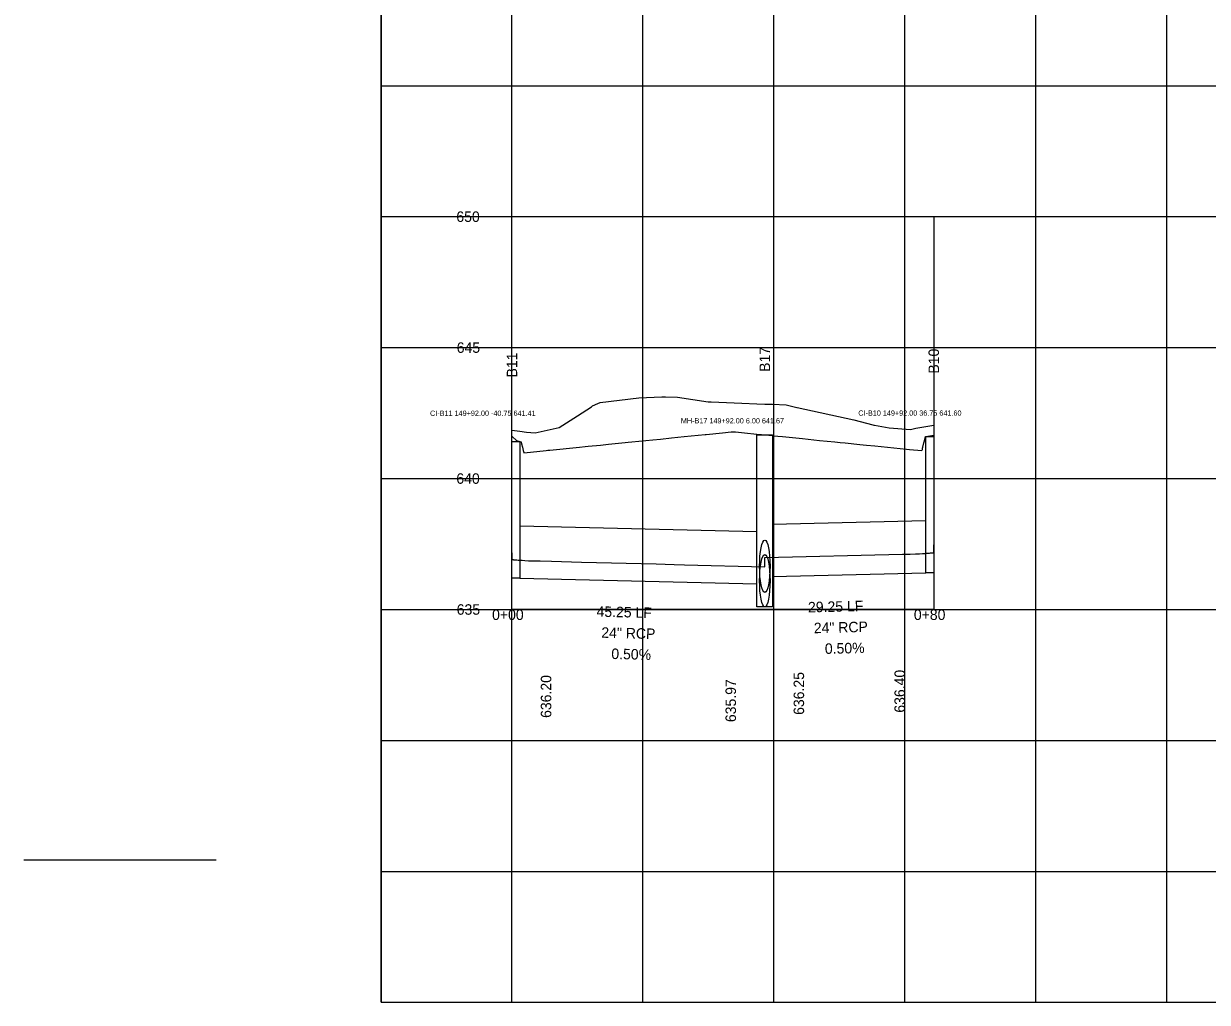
# Model space of a CAD drawing. Extents: x 2253035 to 2279930, y 13774972 to 13793443.
# Drawn here: x 2277681.2 to 2277907.1, y 13792491.3 to 13792678.1 of the extents above; entities that cross this region are included whole.
import ezdxf

# ---------------------------------------------------------------- set-up
doc = ezdxf.new("R2010")
doc.units = 0
for name, color, linetype in [('Default', 7, 'Continuous'), ('E_Utility_ATT_HH', 7, 'Continuous'), ('E_Utility_ATT_PR_PVC', 7, 'Continuous'), ('E_Utility_Telephone_Manhole Telephone_MHT_point', 7, 'Continuous'), ('E_Utility_Telephone_Telephone Pedestal_TPED_Description', 7, 'Continuous'), ('E_Utility_Water_Water Meter_WM_Description', 7, 'Continuous'), ('E_Utillity_Water_Water Line_12in', 7, 'Continuous'), ('E_Utillity_Water_Water Line_1in', 7, 'Continuous'), ('E_Utillity_Water_Water Line_4in', 7, 'Continuous'), ('E_Utillity_Water_Water Line_8in', 7, 'Continuous')]:
    doc.layers.add(name, color=color, linetype=linetype)

msp = doc.modelspace()

# ---------------------------------------------------------------- linework, layer by layer
at = {"layer": 'Default'}
for p, q in [((2277774.4, 13792616.27), (2277854.9, 13792616.27)), ((2277774.4, 13792591.27), (2277854.9, 13792591.27))]:
    msp.add_line(p, q, dxfattribs=at)
msp.add_lwpolyline([(2277774.4, 13792566.27), (2277774.4, 13792641.27), (2277854.9, 13792641.27), (2277854.9, 13792566.27)], close=True, dxfattribs=at)
at = {"layer": 'E_Utility_ATT_PR_PVC'}
msp.add_line((2277822.65, 13792574.44), (2277822.65, 13792576.17), dxfattribs=at)
for points in [[(2277822.65, 13792576.17), (2277848.93, 13792576.82), (2277850.42, 13792576.86), (2277851.43, 13792576.89), (2277852.17, 13792576.92), (2277852.74, 13792576.96), (2277853.18, 13792576.98), (2277853.54, 13792577.01), (2277853.83, 13792577.03), (2277854.07, 13792577.04), (2277854.26, 13792577.06), (2277854.42, 13792577.07), (2277854.55, 13792577.08), (2277854.66, 13792577.09), (2277854.74, 13792577.1), (2277854.8, 13792577.11), (2277854.85, 13792577.12), (2277854.88, 13792577.12), (2277854.9, 13792577.13), (2277854.9, 13792577.14), (2277854.9, 13792578.6)], [(2277774.4, 13792577.07), (2277774.4, 13792575.82), (2277774.41, 13792575.82), (2277774.44, 13792575.81), (2277774.47, 13792575.8), (2277774.53, 13792575.8), (2277774.6, 13792575.79), (2277774.69, 13792575.78), (2277774.8, 13792575.77), (2277774.95, 13792575.76), (2277775.12, 13792575.74), (2277775.34, 13792575.73), (2277775.6, 13792575.71), (2277775.93, 13792575.69), (2277776.33, 13792575.66), (2277776.85, 13792575.63), (2277777.52, 13792575.59), (2277778.43, 13792575.57), (2277779.75, 13792575.53), (2277781.97, 13792575.47), (2277787.64, 13792575.32), (2277801.91, 13792574.96), (2277805.33, 13792574.87), (2277807.35, 13792574.81), (2277822.65, 13792574.44)]]:
    msp.add_lwpolyline(points, dxfattribs=at)
at = {"layer": 'E_Utility_Telephone_Manhole Telephone_MHT_point'}
for p, q in [((2277749.4, 13792491.27), (2277749.4, 13792791.27)), ((2277774.4, 13792491.27), (2277774.4, 13792791.27)), ((2277799.4, 13792491.27), (2277799.4, 13792791.27)), ((2277824.4, 13792491.27), (2277824.4, 13792791.27)), ((2277849.4, 13792491.27), (2277849.4, 13792791.27)), ((2277874.4, 13792491.27), (2277874.4, 13792791.27)), ((2277899.4, 13792491.27), (2277899.4, 13792791.27)), ((2277749.4, 13792666.27), (2278074.4, 13792666.27)), ((2277749.4, 13792641.27), (2278074.4, 13792641.27)), ((2277749.4, 13792616.27), (2278074.4, 13792616.27)), ((2277749.4, 13792591.27), (2278074.4, 13792591.27)), ((2277749.4, 13792566.27), (2278074.4, 13792566.27)), ((2277749.4, 13792541.27), (2278074.4, 13792541.27)), ((2277749.4, 13792516.27), (2278074.4, 13792516.27)), ((2277749.4, 13792491.27), (2278074.4, 13792491.27))]:
    msp.add_line(p, q, dxfattribs=at)
at = {"layer": 'E_Utility_Water_Water Meter_WM_Description'}
msp.add_line((2277717.92, 13792518.41), (2277681.2, 13792518.41), dxfattribs=at)
msp.add_lwpolyline([(2278133.03, 13792792.44), (2277749.4, 13792792.44), (2277749.4, 13792491.27), (2278133.03, 13792491.27)], close=True, dxfattribs=at)
at = {"layer": 'E_Utillity_Water_Water Line_12in'}
for points in [[(2277774.4, 13792598.33), (2277775.9, 13792598.33), (2277775.9, 13792572.27), (2277774.4, 13792572.27)], [(2277821.15, 13792599.6), (2277824.15, 13792599.6), (2277824.15, 13792566.77), (2277821.15, 13792566.77)], [(2277853.4, 13792599.28), (2277854.9, 13792599.28), (2277854.9, 13792573.27), (2277853.4, 13792573.27)]]:
    msp.add_lwpolyline(points, close=True, dxfattribs=at)
at = {"layer": 'E_Utillity_Water_Water Line_1in'}
msp.add_lwpolyline([(2277774.4, 13792600.53), (2277775.9, 13792600.32), (2277775.9, 13792600.32), (2277777.18, 13792600.13), (2277778.83, 13792599.97), (2277783.39, 13792601.04), (2277786.93, 13792603.24), (2277789.57, 13792604.99), (2277789.74, 13792605.18), (2277790.77, 13792605.59), (2277791.21, 13792605.81), (2277798.63, 13792606.69), (2277803.02, 13792606.87), (2277803.26, 13792606.85), (2277803.7, 13792606.85), (2277805.97, 13792606.79), (2277811.82, 13792605.93), (2277812.2, 13792605.93), (2277812.43, 13792605.93), (2277818.24, 13792605.67), (2277821.15, 13792605.55), (2277821.15, 13792605.55), (2277822.65, 13792605.5), (2277822.65, 13792605.5), (2277824.15, 13792605.44), (2277824.15, 13792605.44), (2277826.75, 13792605.34), (2277828.03, 13792605.02), (2277828.76, 13792604.84), (2277828.8, 13792604.84), (2277828.81, 13792604.83), (2277839.67, 13792602.47), (2277843.28, 13792601.53), (2277843.46, 13792601.46), (2277843.6, 13792601.45), (2277846.41, 13792600.98), (2277850.43, 13792600.65), (2277851.46, 13792600.89), (2277853.4, 13792601.2), (2277853.4, 13792601.2), (2277854.9, 13792601.44)], dxfattribs=at)
at = {"layer": 'E_Utillity_Water_Water Line_4in'}
for p, q in [((2277824.15, 13792582.54), (2277853.4, 13792583.27)), ((2277775.9, 13792582.27), (2277821.15, 13792581.14)), ((2277775.9, 13792572.27), (2277821.15, 13792571.14)), ((2277824.15, 13792572.54), (2277853.4, 13792573.27))]:
    msp.add_line(p, q, dxfattribs=at)
for centre in [(2277822.65, 13792574.53), (2277822.65, 13792571.77)]:
    msp.add_ellipse(centre, major_axis=(0, 5), ratio=0.2, dxfattribs=at)
at = {"layer": 'E_Utillity_Water_Water Line_8in'}
msp.add_lwpolyline([(2277774.4, 13792599.27), (2277774.46, 13792599.27), (2277775.24, 13792598.54), (2277775.9, 13792598.33), (2277775.9, 13792598.33), (2277776.12, 13792598.27), (2277776.22, 13792597.91), (2277776.38, 13792597.27), (2277776.55, 13792596.63), (2277776.64, 13792596.27), (2277776.68, 13792596.21), (2277777.27, 13792596.27), (2277780.35, 13792596.57), (2277780.94, 13792596.63), (2277781.27, 13792596.67), (2277781.63, 13792596.7), (2277787.27, 13792597.27), (2277788.35, 13792597.37), (2277788.96, 13792597.44), (2277791.27, 13792597.67), (2277792.8, 13792597.82), (2277796.03, 13792598.14), (2277796.57, 13792598.2), (2277797.27, 13792598.27), (2277801.27, 13792598.67), (2277802.74, 13792598.81), (2277804.82, 13792599.02), (2277807.27, 13792599.27), (2277811.27, 13792599.67), (2277811.45, 13792599.68), (2277814.55, 13792599.99), (2277816.24, 13792600.16), (2277816.31, 13792600.17), (2277816.65, 13792600.2), (2277816.95, 13792600.18), (2277817, 13792600.17), (2277817.08, 13792600.16), (2277818.76, 13792599.99), (2277821.15, 13792599.75), (2277821.15, 13792599.75), (2277822.04, 13792599.67), (2277822.26, 13792599.64), (2277822.65, 13792599.6), (2277822.65, 13792599.6), (2277824.11, 13792599.46), (2277824.15, 13792599.45), (2277824.15, 13792599.45), (2277825.14, 13792599.36), (2277826.04, 13792599.27), (2277829.85, 13792598.89), (2277832.04, 13792598.67), (2277833.12, 13792598.56), (2277836.04, 13792598.27), (2277837.04, 13792598.17), (2277837.96, 13792598.07), (2277840.8, 13792597.79), (2277842.04, 13792597.67), (2277843.67, 13792597.5), (2277846.04, 13792597.27), (2277849.68, 13792596.9), (2277850.26, 13792596.84), (2277852.65, 13792596.61), (2277852.65, 13792596.61), (2277852.65, 13792596.6), (2277852.65, 13792596.61), (2277852.65, 13792596.61), (2277852.65, 13792596.61), (2277852.69, 13792596.74), (2277852.72, 13792596.84), (2277852.77, 13792597.04), (2277852.82, 13792597.27), (2277853.03, 13792598.08), (2277853.08, 13792598.27), (2277853.2, 13792598.71), (2277853.34, 13792599.27), (2277853.4, 13792599.28), (2277853.4, 13792599.28), (2277854.9, 13792599.55)], dxfattribs=at)

# ---------------------------------------------------------------- texts
at = {"layer": 'Default'}
for s, p in [('650', (2277763.78, 13792640.27)), ('645', (2277763.85, 13792615.27)), ('640', (2277763.78, 13792590.27)), ('635', (2277763.85, 13792565.27)), ('0+00', (2277770.6, 13792564.27)), ('0+80', (2277851.1, 13792564.27))]:
    msp.add_text(s, height=2, dxfattribs=at).set_placement(p)
at = {"layer": 'E_Utility_ATT_HH'}
for s, rotation, p in [('B11', 90, (2277775.4, 13792610.57)), ('B17', 90, (2277823.65, 13792611.64)), ('B10', 90, (2277855.9, 13792611.3)), ('45.25 LF', 358.5679, (2277790.52, 13792564.9)), ('29.25 LF', 1.4321, (2277830.92, 13792565.7)), ('24" RCP', 358.5679, (2277791.43, 13792560.88)), ('24" RCP', 1.4321, (2277832.03, 13792561.73)), ('0.50%', 1.4321, (2277834.14, 13792557.78)), ('0.50%', 358.5679, (2277793.34, 13792556.83)), ('636.20', 90, (2277781.9, 13792545.57)), ('636.25', 90, (2277830.15, 13792546.15)), ('636.40', 90, (2277849.4, 13792546.57)), ('635.97', 90, (2277817.15, 13792544.77))]:
    msp.add_text(s, height=2, rotation=rotation, dxfattribs=at).set_placement(p)
at = {"layer": 'E_Utility_Telephone_Telephone Pedestal_TPED_Description'}
for s, p in [('CI-B11 149+92.00 -40.75 641.41', (2277758.76, 13792603.24)), ('CI-B10 149+92.00 36.75 641.60', (2277840.5, 13792603.27)), ('MH-B17 149+92.00 6.00 641.67', (2277806.63, 13792601.8))]:
    msp.add_text(s, height=1, rotation=0, dxfattribs=at).set_placement(p)

doc.saveas('drawing.dxf')
